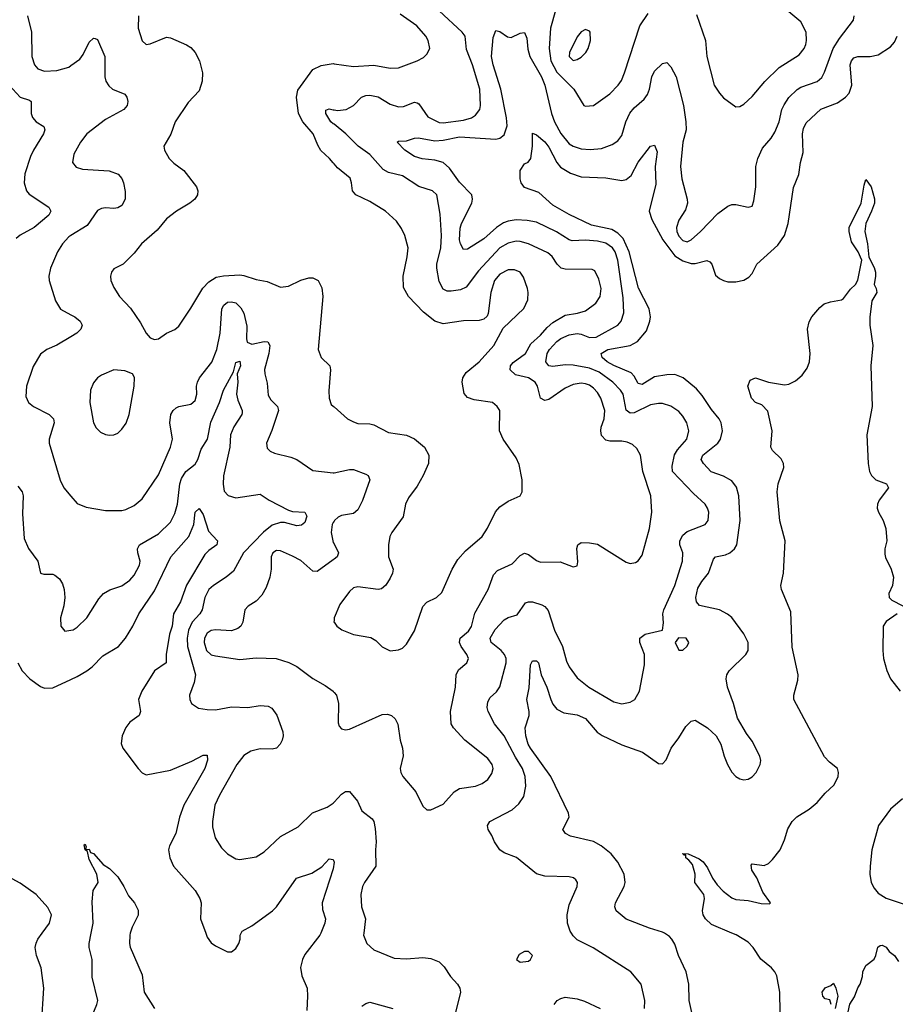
# Model space of a CAD drawing. Header units: inches. Extents: x 2001573 to 2220545, y 644482 to 846830.
# Tile 568 of 656: x 2109748 to 2114054, y 829650 to 834492. Entities that reach past the tile are written whole.
import ezdxf

# ---------------------------------------------------------------- set-up
doc = ezdxf.new("R2010")
doc.units = ezdxf.units.IN
doc.header["$MEASUREMENT"] = 0
for name, color, linetype in [('C1802', 7, 'Continuous'), ('C1803', 7, 'Continuous'), ('C1812', 7, 'Continuous'), ('C1813', 7, 'Continuous')]:
    doc.layers.add(name, color=color, linetype=linetype)

msp = doc.modelspace()

# ---------------------------------------------------------------- linework, layer by layer
at = {"layer": 'C1802', "color": 5, "elevation": 320}
msp.add_lwpolyline([(2109855.6, 829550), (2109866.7, 829730), (2109853.5, 829830), (2109829.9, 829889.9), (2109824.2, 829930), (2109828.3, 829951.7), (2109837.5, 829970), (2109858.7, 830000)], dxfattribs=at)
at = {"layer": 'C1803', "color": 5}
for points, elevation in [([(2109786.1, 834510), (2109805.5, 834430), (2109807.8, 834310), (2109820.2, 834270), (2109836.4, 834250), (2109870, 834239.4), (2109930, 834241.6), (2109990, 834258.5), (2110000, 834265.8)], 360), ([(2109696.5, 834170), (2109750, 834110.3), (2109796.5, 834096.5), (2109804.9, 834090), (2109804, 834030), (2109810.3, 834010.3), (2109829, 833989), (2109866.6, 833966.6), (2109872, 833950), (2109865.3, 833930), (2109815.5, 833850), (2109801.1, 833818.9), (2109773.4, 833733.4), (2109769.4, 833689.4), (2109782, 833650), (2109794.6, 833634.6), (2109890.4, 833570), (2109900.4, 833550), (2109890.4, 833530), (2109818.9, 833470), (2109750, 833432.5), (2109730, 833416.1)], 340), ([(2110000, 833430.8), (2109990, 833424.7), (2109959, 833390), (2109934, 833350), (2109899.5, 833270), (2109890.4, 833230), (2109892.2, 833210), (2109923.1, 833110), (2109948.6, 833068.6), (2110000, 833040.2)], 360), ([(2110000, 832933.2), (2109930, 832892), (2109881.6, 832870), (2109850, 832847.8), (2109813.7, 832786.3), (2109780.8, 832690), (2109778.3, 832638.3), (2109790.4, 832610), (2109814.9, 832590), (2109892.4, 832550), (2109914.6, 832530), (2109917.3, 832510), (2109892.3, 832430), (2109893.4, 832410), (2109947.1, 832227.1), (2109965.3, 832190), (2110000, 832148.5)], 360), ([(2109738, 832198), (2109760.2, 832170), (2109765.2, 832150), (2109761.7, 832061.7), (2109770, 831941), (2109791.1, 831891.1), (2109837, 831830), (2109850, 831771), (2109866, 831766), (2109910, 831766), (2109921.3, 831761.3), (2109943.2, 831743.2), (2109958.4, 831718.4), (2109966.7, 831690), (2109970.3, 831650), (2109965.5, 831610), (2109949, 831550), (2109950.6, 831510), (2109970, 831485.5), (2110000, 831490.7)], 340), ([(2109738.5, 831330), (2109760.6, 831290), (2109797.3, 831250), (2109850, 831213.9), (2109870, 831205), (2109910, 831205.9), (2110000, 831247.7)], 320), ([(2109858.7, 830000), (2109894, 830050), (2109904.1, 830090), (2109886.7, 830126.8), (2109828.7, 830190), (2109750, 830245.4), (2109710, 830266.8)], 320)]:
    msp.add_lwpolyline(points, dxfattribs=dict(at, elevation=elevation))
at = {"layer": 'C1812', "color": 5}
for points, elevation in [([(2110000, 829368.4), (2110000.4, 829370), (2110050, 829390.1), (2110070, 829388.4), (2110090, 829374.3), (2110110, 829368.1), (2110130, 829383), (2110141.7, 829410), (2110138, 829438), (2110130.4, 829450.4), (2110090, 829487.4), (2110083.9, 829510), (2110090, 829557.1), (2110127.6, 829650), (2110131.5, 829670), (2110104.7, 829784.7), (2110103.7, 829870), (2110089.3, 829930), (2110088.9, 829948.9), (2110098.9, 830000)], 280), ([(2110291.5, 830000), (2110288.9, 829991.1), (2110287.8, 829950), (2110291.7, 829931.7), (2110350, 829794.8), (2110360.6, 829710), (2110410.2, 829630)], 280), ([(2110663, 830000), (2110670, 829980.5), (2110690, 829953), (2110710, 829938.4), (2110770, 829908.7), (2110790, 829908.8), (2110810, 829924.2), (2110825.7, 829950), (2110832.6, 829970), (2110831.6, 829990), (2110836.8, 830000)], 320), ([(2111228.5, 830000), (2111224.4, 829990), (2111150, 829896.2), (2111138.3, 829870), (2111129.3, 829830.7), (2111136.1, 829790), (2111160.9, 829730), (2111163.6, 829690), (2111159.9, 829619.9)], 320), ([(2111440.1, 830000), (2111438.9, 829990), (2111455.3, 829950), (2111490, 829918.9), (2111590, 829877), (2111650, 829873.4), (2111730, 829880.3), (2111770, 829875.8), (2111810, 829858.7), (2111835.1, 829835.1), (2111866.4, 829786.4), (2111901.5, 829750), (2111912.9, 829730), (2111915.2, 829710), (2111891.5, 829610)], 340), ([(2112820.5, 829630), (2112823.1, 829670), (2112805.1, 829750), (2112754, 829810), (2112568.2, 829928.2), (2112490, 829967.7), (2112470, 829987.2), (2112461.9, 830000)], 340), ([(2113060.3, 829580.3), (2113039.8, 829670), (2113038.5, 829750), (2113026.3, 829810), (2112988.7, 829890), (2112970, 829946.6), (2112955.8, 829970), (2112944.4, 829984.4), (2112918.4, 830000)], 320), ([(2113488.3, 829610), (2113487.1, 829710), (2113471.6, 829790), (2113462, 829810), (2113445.6, 829830), (2113392.7, 829872.7), (2113354.7, 829930), (2113330, 829956.7), (2113271.3, 829991.3), (2113250.9, 830000)], 280), ([(2113812.1, 829567.9), (2113830, 829652), (2113852.9, 829687.1), (2113869.3, 829730.7), (2113882, 829750), (2113893.6, 829786.4), (2113894, 829810), (2113910, 829842), (2113950, 829872), (2113959, 829890), (2113968, 829932), (2113980.4, 829939.6), (2113990, 829942), (2114010, 829932), (2114024.7, 829910), (2114050, 829891), (2114070, 829861)], 260), ([(2113738, 829650), (2113732.1, 829672.1), (2113710, 829678), (2113698, 829690), (2113695.3, 829710), (2113708.9, 829731.1), (2113737.5, 829742.5), (2113750, 829754), (2113762, 829730), (2113771, 829690), (2113758, 829630)], 260), ([(2111430, 829641.5), (2111450, 829654.6), (2111470, 829660.3), (2111582.8, 829630)], 320), ([(2112375.6, 829650), (2112391.4, 829668.6), (2112410, 829679.8), (2112430, 829684.8), (2112490, 829677.7), (2112526.3, 829666.3), (2112603, 829630)], 340)]:
    msp.add_lwpolyline(points, dxfattribs=dict(at, elevation=elevation))
at = {"layer": 'C1812', "color": 5, "elevation": 360}
msp.add_lwpolyline([(2112250, 829909.4), (2112230, 829909.4), (2112204.7, 829895.3), (2112190.8, 829870), (2112210, 829858), (2112250, 829862), (2112260.7, 829870), (2112269.4, 829890)], close=True, dxfattribs=at)
at = {"layer": 'C1813', "color": 5}
for points, elevation in [([(2110000, 832148.5), (2110030, 832112.7), (2110075.1, 832095.1), (2110170, 832078.7), (2110250, 832078.9), (2110270, 832084.2), (2110310, 832102.6), (2110350, 832135.8), (2110430, 832254.4), (2110488.9, 832390), (2110499, 832430), (2110486.9, 832510), (2110490.9, 832550), (2110503.1, 832570), (2110517.5, 832582.5), (2110530.7, 832589.3), (2110590, 832600.9), (2110610, 832619.3), (2110618.7, 832650), (2110617.4, 832690), (2110622.2, 832710), (2110632.7, 832730), (2110692, 832808.1), (2110717.9, 832870), (2110734.2, 832950), (2110741.7, 833070), (2110751.7, 833088.3), (2110770, 833102.3), (2110790, 833105.1), (2110810, 833098.8), (2110835.6, 833075.6), (2110850, 833048.4), (2110865.5, 832985.5), (2110863, 832923), (2110866.2, 832906.2), (2110890, 832896.6), (2110950, 832910.2), (2110967.8, 832907.8), (2110977.6, 832890), (2110973.5, 832850), (2110951.4, 832771.4), (2110953.4, 832750), (2110965.2, 832705.2), (2110970, 832645.5), (2110982.1, 832622.1), (2111016.2, 832590), (2111020.2, 832570), (2110987.9, 832472.1), (2110961.3, 832410), (2110965.6, 832385.6), (2110980.4, 832370), (2111000.5, 832360.5), (2111080.5, 832340.5), (2111110, 832328.8), (2111190, 832275.8), (2111290, 832263.6), (2111293.9, 832264.4), (2111370, 832280.8), (2111390, 832279.6), (2111450, 832257.6), (2111462, 832250), (2111470.3, 832230), (2111433.1, 832126.9), (2111410, 832081.1), (2111390, 832063.7), (2111330, 832053.6), (2111314.3, 832045.7), (2111296.2, 832030), (2111293.9, 832026), (2111290, 832019.3), (2111284.6, 832010), (2111279.4, 831970), (2111290, 831921.6), (2111293.9, 831913.8), (2111315.8, 831870), (2111308.9, 831850), (2111293.9, 831839), (2111290, 831836.2), (2111210, 831778), (2111190, 831779.7), (2111130, 831832.1), (2111090, 831854.5), (2111030, 831879.7), (2111010, 831881.3), (2110993, 831870), (2110984.6, 831850), (2110984.7, 831790), (2110977.2, 831750), (2110959.3, 831700.7), (2110938.1, 831661.9), (2110910, 831632.4), (2110871.5, 831608.5), (2110854.9, 831590), (2110844.9, 831530), (2110834.9, 831510), (2110821.2, 831498.8), (2110790, 831486.9), (2110710, 831492.3), (2110690, 831488), (2110670, 831475.2), (2110656.4, 831450), (2110654.3, 831430), (2110666.9, 831390), (2110690, 831369.5), (2110710, 831363.2), (2110830, 831345.7), (2110910, 831354), (2111009.6, 831350.4), (2111071.2, 831331.2), (2111110, 831311.7), (2111190, 831253.1), (2111250, 831218.5), (2111288.8, 831190), (2111290, 831188.6), (2111293.9, 831184.2), (2111306.3, 831170), (2111315.3, 831130), (2111313.7, 831033.7), (2111318.4, 831018.4), (2111330, 831004.9), (2111350, 831000.4), (2111370, 831003.7), (2111530, 831075.8), (2111556.4, 831076.4), (2111576, 831070), (2111594.4, 831054.4), (2111608.3, 831028.3), (2111618.8, 830950), (2111630.7, 830910), (2111633, 830873), (2111618.7, 830810), (2111621.6, 830790), (2111632.7, 830770), (2111695.3, 830695.3), (2111730, 830624), (2111750, 830607.3), (2111770, 830607.3), (2111830, 830634.9), (2111884.9, 830695.1), (2111910, 830711.6), (2111990, 830722.4), (2112023.1, 830736.9), (2112050, 830756.4), (2112070, 830784.9), (2112076.4, 830810), (2112072.2, 830830), (2112050, 830858.3), (2111937.6, 830950), (2111881.6, 831010), (2111869.7, 831030), (2111866.3, 831090), (2111891.2, 831210), (2111894.7, 831270), (2111905.6, 831294.4), (2111947, 831330), (2111955.1, 831350), (2111946.9, 831370), (2111919.4, 831410), (2111911.6, 831430), (2111913.3, 831450), (2111955.1, 831484.9), (2111970, 831508.8), (2111985.5, 831574.5), (2112052.4, 831690), (2112077.7, 831762.3), (2112097.3, 831782.7), (2112170, 831815.9), (2112210, 831857.4), (2112230, 831867.9), (2112250, 831862.8), (2112290, 831833.2), (2112310, 831823.9), (2112405.7, 831825.7), (2112470, 831800.7), (2112490, 831806), (2112493.4, 831826.6), (2112487.7, 831892.3), (2112493.2, 831910), (2112510, 831920.5), (2112550, 831920.3), (2112590, 831912.6), (2112730, 831824.9), (2112750, 831817.1), (2112777.1, 831822.9), (2112790, 831830.6), (2112810, 831858.8), (2112844.8, 831990), (2112856.5, 832070), (2112851.8, 832150), (2112811.9, 832270), (2112801.1, 832350), (2112783.5, 832383.5), (2112762.4, 832402.4), (2112734.9, 832414.9), (2112710, 832419.3), (2112650, 832419.4), (2112630, 832424.4), (2112610, 832448), (2112605.6, 832470), (2112607.9, 832487.9), (2112622.1, 832530), (2112626.1, 832570), (2112606.7, 832630), (2112590, 832658.9), (2112570, 832680.5), (2112550, 832694.5), (2112530, 832701.4), (2112510, 832703.9), (2112470, 832698.6), (2112430, 832679.3), (2112350, 832624.7), (2112330, 832619.4), (2112309.1, 832630), (2112294.1, 832690), (2112282.6, 832710), (2112250.9, 832730), (2112186, 832746), (2112159.5, 832770), (2112161, 832790), (2112174.5, 832805.5), (2112235.6, 832850), (2112261.3, 832898.7), (2112310, 832940.9), (2112341.6, 832978.4), (2112370, 833003.2), (2112430, 833039.4), (2112491.3, 833048.7), (2112530, 833060.5), (2112581.9, 833098.1), (2112602.3, 833130), (2112607.5, 833170), (2112596.1, 833216.1), (2112576.3, 833256.3), (2112563.5, 833263.5), (2112430, 833265.7), (2112410.5, 833270.5), (2112390.4, 833290.4), (2112367.2, 833327.2), (2112344.8, 833344.8), (2112250, 833389.9), (2112210, 833401.7), (2112190, 833402.7), (2112150, 833393), (2112108.9, 833370), (2112003.8, 833256.2), (2111943.9, 833176.1), (2111915.9, 833164.1), (2111870, 833157.3), (2111850, 833157.7), (2111830, 833166.4), (2111810, 833204.5), (2111799.5, 833270), (2111799.9, 833290), (2111819.1, 833370), (2111822.4, 833430), (2111816.2, 833536.2), (2111798.7, 833630), (2111778.4, 833650), (2111710, 833671.9), (2111630, 833723.7), (2111561.2, 833741.2), (2111535.8, 833755.9), (2111470, 833829), (2111412.4, 833870), (2111352, 833930), (2111293.9, 833977.4), (2111290, 833980.5), (2111278.4, 833990), (2111253.3, 834030), (2111253.6, 834046.4), (2111270, 834053), (2111290, 834049.2), (2111293.9, 834048.5), (2111310, 834045.4), (2111352.7, 834050), (2111389.4, 834070), (2111428.5, 834111.5), (2111450, 834119.1), (2111470, 834120.2), (2111510, 834112.3), (2111570, 834075.8), (2111610, 834063.5), (2111634.6, 834065.4), (2111690, 834086.9), (2111702.2, 834082.2), (2111710, 834078.3), (2111754.4, 834014.4), (2111810, 833986.4), (2111830, 833983.8), (2111930, 833997.6), (2111970, 834008.4), (2111990, 834021.8), (2112010.6, 834050), (2112014.9, 834070), (2112010.5, 834150), (2111975.3, 834270), (2111945.8, 834345.7), (2111938, 834410), (2111924.1, 834430), (2111810, 834535.9)], 360), ([(2112383.1, 834536.9), (2112358.3, 834450), (2112351.4, 834350), (2112359.9, 834290), (2112390, 834234.2), (2112472.9, 834150), (2112522.8, 834070), (2112530, 834066.7), (2112570, 834070.4), (2112650, 834127.6), (2112692, 834170), (2112707, 834193), (2112722.2, 834230), (2112798.2, 834461.8), (2112838.3, 834521.7)], 360), ([(2110332.1, 834510), (2110331.2, 834450), (2110350, 834387.7), (2110370.5, 834370.5), (2110390, 834373.7), (2110470, 834405.7), (2110490, 834403.1), (2110567.8, 834367.8), (2110590, 834354.4), (2110610.3, 834330), (2110631.4, 834290), (2110642.3, 834250), (2110646.3, 834230), (2110644.4, 834190), (2110630, 834142), (2110576.1, 834083.9), (2110512.9, 833990), (2110491.1, 833928.9), (2110457, 833870), (2110459.5, 833850), (2110483.6, 833810), (2110506.4, 833786.4), (2110554.3, 833750), (2110617.4, 833670), (2110624, 833650), (2110621.7, 833630), (2110608.5, 833610), (2110584.9, 833590), (2110519.3, 833550), (2110470, 833513), (2110423.4, 833456.6), (2110347, 833390), (2110310, 833344.5), (2110256.3, 833290), (2110210, 833266), (2110199.3, 833250), (2110194.4, 833230), (2110196.4, 833210), (2110210, 833174.8), (2110239.3, 833130), (2110293.1, 833073.1), (2110341.8, 833001.8), (2110370, 832950.8), (2110390, 832926.8), (2110410, 832918.8), (2110430, 832923), (2110470, 832950.5), (2110510, 832968), (2110530, 832985.5), (2110590, 833073.4), (2110647.8, 833172.2), (2110677.7, 833202.3), (2110713.9, 833226.1), (2110750, 833232.8), (2110830, 833236.8), (2110850, 833234), (2110910, 833215), (2110964.5, 833204.5), (2111030, 833176.4), (2111070, 833182), (2111129.8, 833210.2), (2111170, 833223.1), (2111190, 833223.1), (2111216.3, 833210), (2111233.5, 833173.5), (2111238, 833130), (2111214.9, 832870), (2111230.4, 832830.4), (2111273, 832790), (2111276.4, 832770), (2111267.5, 832667.5), (2111270.4, 832630), (2111279.9, 832599.9), (2111290, 832591.2), (2111293.9, 832587.8), (2111360.7, 832530), (2111390, 832514.4), (2111410, 832507), (2111470, 832505.3), (2111490, 832500.3), (2111562.4, 832462.4), (2111650, 832448.1), (2111690, 832431.3), (2111739, 832390), (2111759.7, 832350), (2111758.5, 832310), (2111732.6, 832250), (2111702.3, 832197.7), (2111659.4, 832140.6), (2111645.7, 832110), (2111633.4, 832046.6), (2111578.4, 831970), (2111568.7, 831950), (2111561.3, 831910), (2111562, 831850), (2111584.2, 831790), (2111582, 831770), (2111570, 831746), (2111548.8, 831711.2), (2111526.7, 831693.3), (2111510, 831689.6), (2111410, 831703), (2111390, 831698.7), (2111370, 831680.7), (2111323, 831617), (2111294.9, 831550), (2111293.9, 831539.3), (2111293, 831530), (2111293.9, 831528.8), (2111307.7, 831510), (2111331.4, 831491.4), (2111390, 831468.8), (2111474.3, 831454.3), (2111499, 831439), (2111530, 831408), (2111570, 831388), (2111610, 831393.4), (2111630, 831402), (2111650, 831420.7), (2111690, 831486.8), (2111730, 831606.8), (2111750, 831627.3), (2111797.2, 831650), (2111823.9, 831676.1), (2111875.1, 831790), (2111902.4, 831837.6), (2111940.6, 831879.4), (2112021.7, 831950), (2112048.2, 831991.8), (2112088.6, 832071.4), (2112110, 832097.1), (2112150, 832124.2), (2112209.3, 832150), (2112219.6, 832170), (2112219.1, 832230), (2112204, 832304), (2112190, 832337.2), (2112126, 832430), (2112108, 832470), (2112109.3, 832570), (2112096, 832590), (2112073.2, 832610), (2111983.2, 832623.2), (2111950, 832634.2), (2111933.3, 832653.3), (2111924.3, 832710), (2111927.6, 832730), (2111943.4, 832756.6), (2112008.2, 832810), (2112079.1, 832890), (2112125.7, 832974.3), (2112228, 833072), (2112246.4, 833113.6), (2112249, 833150), (2112245.4, 833170), (2112225.5, 833225.5), (2112209.9, 833249.9), (2112182, 833262), (2112150, 833261), (2112110, 833241.3), (2112083.4, 833210), (2112064.4, 833150), (2112052.1, 833047.9), (2112046.1, 833033.9), (2112030, 833018.9), (2112008.1, 833011.9), (2111930, 833010.9), (2111830, 832995.6), (2111790, 833009.8), (2111734, 833054), (2111660.5, 833130), (2111635.3, 833175.3), (2111633.7, 833230), (2111653.9, 833326.1), (2111657.8, 833370), (2111642, 833430), (2111625.5, 833465.5), (2111600.6, 833500.6), (2111547.3, 833550), (2111470, 833597.7), (2111400.5, 833630), (2111384.7, 833650), (2111380.4, 833690), (2111372.5, 833712.5), (2111310, 833763.5), (2111293.9, 833782.6), (2111290, 833787.2), (2111270.8, 833810), (2111229, 833849), (2111214, 833874), (2111191.3, 833930), (2111140.5, 833990), (2111118.9, 834030), (2111109.9, 834110.1), (2111115, 834145), (2111190, 834247.2), (2111230, 834266.6), (2111290, 834275.6), (2111293.9, 834275), (2111390, 834261.6), (2111490, 834267.8), (2111570, 834254.2), (2111610, 834255.2), (2111702, 834290), (2111733.5, 834306.5), (2111750, 834321.6), (2111764.4, 834350), (2111756.1, 834390), (2111745.8, 834410), (2111701.7, 834461.7), (2111618.4, 834518.4)], 380), ([(2112461.9, 830000), (2112455.5, 830010), (2112442, 830050), (2112440.7, 830090), (2112450, 830139.1), (2112489.6, 830230), (2112491.6, 830250), (2112483, 830263), (2112472.1, 830272.1), (2112450, 830278), (2112330, 830280.5), (2112290, 830291.3), (2112191.6, 830371.6), (2112130, 830395.8), (2112109.8, 830409.8), (2112082.4, 830450), (2112070, 830481.2), (2112051.8, 830510), (2112048.2, 830530), (2112059.5, 830550), (2112170, 830606.5), (2112203.2, 830636.8), (2112227.1, 830672.9), (2112237.2, 830722.8), (2112234.1, 830770), (2112220.4, 830810), (2112185.8, 830865.8), (2112130.9, 830970.9), (2112082.2, 831030), (2112052.2, 831090), (2112047.5, 831110), (2112050, 831138), (2112061.2, 831158.8), (2112093.1, 831186.9), (2112109, 831211), (2112140.2, 831330), (2112139.8, 831350), (2112131.6, 831370), (2112116.5, 831390), (2112066.8, 831430), (2112061.4, 831450), (2112086.2, 831493.8), (2112130, 831540.3), (2112150, 831552.3), (2112194.3, 831565.7), (2112235.6, 831624.4), (2112250, 831630.2), (2112270, 831629), (2112315.2, 831615.2), (2112330, 831607), (2112346.5, 831586.5), (2112377.8, 831490), (2112417.1, 831410), (2112437.1, 831337.1), (2112450.3, 831310), (2112490, 831256.4), (2112546.4, 831210), (2112670, 831138.3), (2112710, 831127.6), (2112750, 831135.3), (2112773.6, 831150), (2112795.8, 831190), (2112820.1, 831319.9), (2112820.5, 831370), (2112797.6, 831430), (2112798, 831450), (2112824, 831470), (2112909.2, 831490.8), (2112914.5, 831525.5), (2112911.2, 831570), (2112915.4, 831590), (2112969.9, 831710), (2113007.5, 831830), (2113009, 831870), (2112994.6, 831910), (2112995, 831930), (2113010, 831956.5), (2113030, 831975.8), (2113119.7, 832010), (2113134.5, 832030), (2113136.4, 832070), (2113130.9, 832090), (2113118.3, 832110), (2113061.8, 832161.8), (2112958.5, 832270), (2112956.3, 832296.3), (2112968.5, 832351.5), (2112982.8, 832377.2), (2113028.9, 832430), (2113039.4, 832470), (2113028.9, 832510), (2113010, 832541.7), (2112990, 832564.5), (2112950, 832591.6), (2112910, 832604), (2112890, 832604.2), (2112850, 832597.7), (2112770, 832559.3), (2112750, 832557), (2112731, 832571), (2112715.2, 832650), (2112703.4, 832670), (2112664.2, 832710), (2112598.4, 832758.4), (2112550, 832777.9), (2112470, 832793.7), (2112430, 832793.9), (2112370, 832786), (2112350, 832789.3), (2112335.2, 832810), (2112341.5, 832850), (2112353.4, 832870), (2112389.9, 832910), (2112410, 832923.6), (2112450, 832941.6), (2112490, 832948.4), (2112510, 832945.3), (2112550, 832929.7), (2112583.6, 832930), (2112690, 832989.3), (2112706.3, 833010), (2112719.1, 833050), (2112716.2, 833123.8), (2112689.2, 833310), (2112675.7, 833350), (2112662.5, 833370), (2112630, 833393), (2112590, 833402.3), (2112530, 833408.1), (2112464.6, 833404.6), (2112450, 833409.2), (2112388.6, 833448.6), (2112290, 833495.6), (2112244.2, 833504.2), (2112190, 833507.3), (2112150, 833501.8), (2112127.2, 833492.8), (2112092.5, 833470), (2112030, 833415), (2111950, 833363.5), (2111930, 833362.4), (2111915.5, 833390), (2111911.3, 833410), (2111913.3, 833466.7), (2111920.2, 833490), (2111970.7, 833590), (2111974.8, 833610), (2111970.7, 833630), (2111910, 833693.3), (2111861.5, 833761.5), (2111830, 833789.2), (2111790, 833800.8), (2111727.7, 833807.7), (2111690, 833819), (2111641.7, 833850), (2111604.5, 833890), (2111610, 833894.4), (2111650, 833896.2), (2111690, 833909.3), (2111709.9, 833910.1), (2111790, 833896.8), (2111830, 833899.7), (2111910, 833915), (2112090, 833904.2), (2112110, 833909.6), (2112130, 833926.3), (2112145.3, 833970), (2112142.5, 834010), (2112113.5, 834150), (2112075.9, 834270), (2112069, 834310), (2112075.9, 834404.1), (2112090, 834439.1), (2112110, 834434), (2112147.1, 834407.1), (2112164.6, 834404.6), (2112210, 834425.3), (2112230, 834428.4), (2112241.5, 834401.5), (2112247.1, 834347.1), (2112256.6, 834310), (2112314.2, 834210), (2112331.2, 834170), (2112364, 834030), (2112378.3, 833990), (2112410, 833932.6), (2112450, 833880.8), (2112470, 833869.2), (2112510, 833857.2), (2112552.9, 833852.9), (2112610, 833858), (2112662.2, 833877.8), (2112690, 833895.6), (2112710, 833923.1), (2112728.3, 833990), (2112748.5, 834031.5), (2112770, 834059), (2112819.4, 834100.6), (2112836, 834124), (2112845.2, 834150), (2112856.2, 834210), (2112870, 834238.7), (2112910, 834276.4), (2112930, 834280.5), (2112950, 834260.5), (2112976.9, 834210), (2113011.8, 834070), (2113024.4, 833990), (2113025.4, 833950), (2113008.6, 833890), (2112997.4, 833770), (2113004.3, 833710), (2113031.3, 833610), (2113032.8, 833590), (2113022.6, 833557.4), (2112990, 833506), (2112977.6, 833470), (2112979.8, 833450), (2112990, 833427.3), (2113010, 833405.8), (2113030, 833400.2), (2113050.9, 833410), (2113096.3, 833450), (2113180.6, 833539.4), (2113230, 833575.3), (2113250, 833583.1), (2113270, 833583.7), (2113330, 833570.4), (2113350, 833574.8), (2113358.7, 833601.3), (2113368.2, 833670), (2113368, 833770), (2113378, 833810), (2113400.5, 833859.5), (2113443.9, 833910), (2113461.3, 833938.7), (2113482.5, 833990), (2113496.5, 834050), (2113507, 834073), (2113531, 834109), (2113571.5, 834148.5), (2113590, 834159.4), (2113670, 834188.4), (2113692.9, 834207.1), (2113706.8, 834233.2), (2113749.1, 834350.9), (2113780.1, 834399.9), (2113848, 834490), (2113851.2, 834510)], 340), ([(2113077.1, 834517.1), (2113121.3, 834390), (2113128, 834310), (2113163.6, 834170), (2113188.9, 834130), (2113210, 834107.2), (2113270, 834063), (2113290, 834064.9), (2113310, 834077.1), (2113350, 834114.6), (2113412.2, 834187.8), (2113483.1, 834256.9), (2113580.6, 834319.4), (2113605.5, 834350), (2113613.8, 834370), (2113617.8, 834390), (2113615.5, 834430), (2113590, 834482), (2113530, 834529.7)], 360), ([(2110000, 834265.8), (2110042.9, 834297.1), (2110060.1, 834319.9), (2110090, 834381.5), (2110110, 834401.3), (2110119.5, 834399.5), (2110130, 834394.8), (2110167.1, 834310), (2110166.7, 834210), (2110171.4, 834190), (2110185.9, 834165.9), (2110204.4, 834150), (2110265.3, 834125.3), (2110275.3, 834110), (2110278.9, 834090), (2110276.5, 834070), (2110260.3, 834050), (2110170, 834001.6), (2110077.3, 833930), (2110046.7, 833890), (2110013.4, 833830), (2110006.7, 833790), (2110026.3, 833766.3), (2110057.1, 833757.1), (2110188.4, 833748.4), (2110232.4, 833732.4), (2110250.2, 833710.2), (2110258.7, 833690), (2110266.4, 833646.4), (2110266.2, 833610), (2110250, 833578.7), (2110230, 833566.6), (2110210, 833563.5), (2110170, 833566.9), (2110150, 833564), (2110130, 833552.8), (2110080.3, 833479.7), (2110000, 833430.8)], 360), ([(2112918.4, 830000), (2112910, 830005.1), (2112845, 830025), (2112730, 830069.8), (2112681.3, 830110), (2112674, 830130), (2112678, 830150), (2112721.5, 830230), (2112725.7, 830250), (2112720.7, 830290), (2112689.8, 830350), (2112656.4, 830390), (2112607.4, 830430), (2112569.4, 830450.6), (2112456.6, 830476.6), (2112431.6, 830490), (2112418.7, 830510), (2112449.7, 830570), (2112447.1, 830590), (2112359.8, 830770), (2112260.6, 830910), (2112249.3, 830930), (2112237, 830970), (2112233, 831010), (2112252.7, 831070), (2112253.1, 831090), (2112242, 831150), (2112252.7, 831207.3), (2112260.4, 831319.7), (2112270, 831339), (2112290, 831338.6), (2112299.1, 831330), (2112312.9, 831270), (2112341, 831210), (2112359.5, 831150), (2112370, 831126.7), (2112390, 831101.8), (2112424.2, 831084.2), (2112490, 831073.4), (2112530, 831055.8), (2112588.4, 830988.4), (2112611.7, 830971.7), (2112710, 830925.7), (2112810.2, 830890.2), (2112890, 830834.9), (2112910, 830833.4), (2112928, 830852), (2112952, 830910), (2112990, 830960.7), (2113023.2, 831016.8), (2113050, 831043), (2113070, 831048.2), (2113130, 831010.3), (2113173.8, 830970), (2113196.9, 830930), (2113212.1, 830870), (2113229.4, 830830), (2113250, 830792), (2113270, 830770.3), (2113290, 830758.5), (2113310, 830753.8), (2113330, 830757.8), (2113350, 830768.9), (2113369.8, 830790.2), (2113389.8, 830830), (2113392.9, 830850), (2113388.7, 830870), (2113350, 830945.1), (2113321.7, 830981.7), (2113277.8, 831057.8), (2113258.4, 831130), (2113228.9, 831210), (2113223.1, 831250), (2113226, 831270), (2113237.2, 831290), (2113319.4, 831370), (2113329.8, 831390), (2113329.8, 831430), (2113310, 831472.6), (2113250, 831552.8), (2113229.2, 831569.3), (2113189.3, 831589.3), (2113091.1, 831611.1), (2113076.5, 831630), (2113073.4, 831650), (2113083.8, 831696.2), (2113102.8, 831730), (2113135, 831770), (2113160.3, 831839.7), (2113170, 831851.1), (2113218.8, 831861.2), (2113239.7, 831870), (2113262.7, 831890), (2113274.4, 831910), (2113290.5, 832030), (2113285.4, 832150), (2113273.2, 832193.2), (2113250, 832223.7), (2113210, 832246.6), (2113149, 832269), (2113110.7, 832310), (2113099.8, 832330), (2113107.9, 832350), (2113181.5, 832410), (2113194.6, 832430), (2113204.8, 832470), (2113198, 832510), (2113187.2, 832530), (2113150, 832575.3), (2113104.5, 832644.5), (2113076.2, 832676.2), (2113011.4, 832731.4), (2112970, 832747.6), (2112930, 832746.2), (2112870, 832735), (2112810, 832697.9), (2112790, 832702.9), (2112770, 832739.8), (2112755.7, 832755.7), (2112670, 832791.8), (2112637.1, 832810), (2112613.1, 832830), (2112608.2, 832850), (2112640.9, 832870), (2112749.6, 832890.4), (2112786.3, 832910), (2112830, 832961.5), (2112847.2, 833010), (2112849.4, 833030), (2112843.7, 833070), (2112791.9, 833171.9), (2112745.4, 833350), (2112715.3, 833415.3), (2112690, 833442), (2112660.2, 833460.2), (2112560.8, 833480.8), (2112450, 833534.5), (2112370, 833580.5), (2112301.3, 833641.3), (2112230, 833667.3), (2112214.5, 833690), (2112208.7, 833708.7), (2112209.4, 833750.6), (2112230, 833783.1), (2112248.3, 833791.7), (2112261.6, 833810), (2112269.8, 833870), (2112270, 833934), (2112290, 833924.9), (2112330, 833891.8), (2112350, 833864.2), (2112388.9, 833788.9), (2112406.9, 833766.9), (2112456.6, 833736.6), (2112510, 833719.1), (2112630, 833714.6), (2112710, 833701.3), (2112730, 833706), (2112754.7, 833725.3), (2112790, 833791.4), (2112850, 833870.4), (2112870, 833874), (2112882.7, 833842.7), (2112873.2, 833770), (2112876.9, 833683.1), (2112844.3, 833550), (2112857.3, 833510), (2112911.2, 833410), (2112970, 833331.4), (2113010, 833305.5), (2113050, 833293.1), (2113070, 833293.1), (2113127.2, 833307.2), (2113141.4, 833301.4), (2113152.1, 833290), (2113170, 833236.4), (2113190, 833219), (2113210, 833209.1), (2113230, 833202.8), (2113270, 833202.6), (2113310, 833211.8), (2113334, 833226), (2113350, 833244.4), (2113373.6, 833290), (2113476.4, 833383.6), (2113510, 833430.4), (2113527.5, 833490), (2113553.7, 833666.3), (2113579.8, 833730), (2113587.2, 833790), (2113601.3, 833838.7), (2113598.2, 833930), (2113603, 833957), (2113615, 833985), (2113687.6, 834052.4), (2113770, 834082.5), (2113809.8, 834110), (2113827.7, 834130), (2113840.2, 834170), (2113831.8, 834270), (2113838.6, 834290), (2113850, 834303.5), (2113870, 834311.5), (2113930, 834310.2), (2113970, 834319.7), (2114030, 834358.3), (2114050, 834381.1), (2114064.1, 834410)], 320), ([(2113250.9, 830000), (2113150, 830042.9), (2113121.5, 830070), (2113109.6, 830090), (2113106.1, 830110), (2113116.1, 830170), (2113112.2, 830190), (2113068.8, 830248.8), (2113070.5, 830290.5), (2113057.1, 830337.2), (2113039.5, 830359.5), (2113024.7, 830370), (2113024, 830384), (2113016, 830384), (2113007.9, 830392.1), (2113034.8, 830390), (2113090, 830366.5), (2113110, 830350.8), (2113130, 830322.2), (2113155, 830270), (2113178.2, 830238.2), (2113207.6, 830207.6), (2113250, 830174.6), (2113270, 830166.2), (2113330, 830161), (2113394.5, 830145.5), (2113434.8, 830145.2), (2113439.6, 830150), (2113401.9, 830201.9), (2113372.5, 830272.5), (2113349.4, 830310), (2113345.4, 830334.6), (2113350, 830342), (2113410, 830333.1), (2113430, 830343.4), (2113450, 830362.5), (2113487.3, 830410), (2113510, 830459.7), (2113526.4, 830513.6), (2113547.7, 830550), (2113570, 830572.5), (2113629.9, 830610.1), (2113670, 830642.9), (2113710, 830689.1), (2113754, 830730), (2113773.5, 830770), (2113775.4, 830790), (2113769.6, 830810), (2113730, 830840.4), (2113706.7, 830866.6), (2113555.5, 831150), (2113555.5, 831170), (2113575.1, 831244.9), (2113576.7, 831270), (2113547.2, 831407.2), (2113539.9, 831579.9), (2113494.2, 831690), (2113490.7, 831710), (2113504.8, 831770), (2113513, 831930), (2113487.1, 832027.1), (2113472.4, 832170), (2113477.9, 832210), (2113505.6, 832290), (2113504.8, 832310), (2113493, 832333), (2113450, 832374.2), (2113441.4, 832390), (2113449.2, 832470), (2113427.1, 832567.2), (2113397.8, 832597.8), (2113367, 832610), (2113346.6, 832630), (2113329, 832690), (2113340.9, 832719.1), (2113366, 832730), (2113430, 832710.3), (2113510, 832696.5), (2113530, 832699.6), (2113564.1, 832715.9), (2113596.8, 832743.2), (2113621.4, 832778.6), (2113632.4, 832810), (2113634.7, 832850), (2113621.6, 832970), (2113630, 833006.8), (2113642.9, 833030), (2113682.7, 833077.3), (2113705.1, 833094.9), (2113734.8, 833105.2), (2113790, 833114.8), (2113799.5, 833120.5), (2113833.6, 833166.4), (2113858.7, 833190), (2113870, 833211.3), (2113889.5, 833310), (2113871.1, 833350), (2113839.4, 833399.4), (2113827, 833450), (2113827.3, 833470), (2113886, 833590), (2113901.1, 833678.9), (2113910, 833706), (2113935.8, 833670), (2113951.7, 833611.7), (2113951.6, 833590), (2113937.8, 833550), (2113909.2, 833490), (2113903.7, 833450), (2113917.6, 833390), (2113924.1, 833324.1), (2113950, 833274), (2113956.5, 833250), (2113957.4, 833230), (2113950.1, 833190), (2113960.8, 833170), (2113963.6, 833150), (2113939.5, 833110), (2113928.8, 833028.8), (2113929.4, 832989.4), (2113943.6, 832890), (2113933.8, 832790), (2113940.4, 832590), (2113914.4, 832450), (2113921.1, 832310), (2113927.2, 832270), (2113937, 832250), (2113958, 832230), (2114010.7, 832210), (2114020.4, 832190), (2113974.6, 832130), (2113966.5, 832110), (2113965.3, 832090), (2113971.3, 832070), (2113994.7, 832030), (2114007.7, 831990), (2114012.1, 831930), (2114003.3, 831890), (2114003.1, 831863.1), (2114006.6, 831846.6), (2114034.1, 831790), (2114044.7, 831750), (2114040.4, 831710), (2114022.6, 831670), (2114023.6, 831650), (2114037.8, 831637.8), (2114091.6, 831610)], 280), ([(2110000, 833040.2), (2110018.4, 833030), (2110044.4, 833010), (2110055.3, 832990), (2110048.5, 832970), (2110028.5, 832950), (2110000, 832933.2)], 360), ([(2110000, 831490.7), (2110010, 831492.4), (2110030, 831505.3), (2110078, 831550), (2110136.6, 831643.4), (2110160.7, 831670), (2110191, 831689), (2110250, 831708.8), (2110290, 831735.3), (2110310, 831760.4), (2110337.2, 831810), (2110341, 831830), (2110328.6, 831870), (2110327.4, 831890), (2110336.9, 831910), (2110430, 831964), (2110490, 832021.3), (2110510, 832063.7), (2110523.1, 832110), (2110536.1, 832210), (2110543.7, 832236.3), (2110565, 832270), (2110610, 832306.8), (2110624.1, 832330), (2110639.7, 832380.3), (2110671.7, 832430), (2110688, 832512), (2110730.4, 832610), (2110750.5, 832670), (2110799.4, 832760.6), (2110810, 832805.5), (2110830, 832812.8), (2110834.1, 832790), (2110817.5, 832750), (2110820.4, 832710), (2110814.5, 832650), (2110820.3, 832620.3), (2110842.6, 832570), (2110841.4, 832558.6), (2110840.1, 832550), (2110800.6, 832490), (2110783.9, 832450), (2110780.6, 832390), (2110749.6, 832249.6), (2110748.3, 832208.2), (2110754, 832174), (2110772.3, 832152.3), (2110810, 832141.4), (2110930, 832159.5), (2110974.9, 832130), (2111070, 832079.7), (2111090, 832073), (2111150.9, 832070.9), (2111160.7, 832050), (2111150, 832018.9), (2111133.7, 832006.3), (2111110, 832003.9), (2111050, 832020.2), (2111030, 832018.8), (2110990, 832006.8), (2110947.6, 831972.4), (2110847.8, 831870), (2110799.2, 831780.8), (2110763.8, 831750), (2110700.2, 831710), (2110678.6, 831690), (2110658.5, 831650), (2110645.4, 831590), (2110633.6, 831570), (2110595.8, 831530), (2110578.2, 831490), (2110571.9, 831450), (2110572.5, 831410), (2110612.8, 831270), (2110606.6, 831233.4), (2110583.1, 831170), (2110583.8, 831150), (2110593.4, 831130), (2110627.2, 831107.2), (2110670, 831100.3), (2110710, 831099), (2110790, 831112.4), (2110869.8, 831110.2), (2110930, 831120.3), (2110970, 831116.4), (2110987.1, 831107.1), (2111011.8, 831071.8), (2111042, 830990), (2111043.7, 830970), (2111038, 830950), (2111028.5, 830930), (2111010.5, 830910), (2110990, 830905.3), (2110930, 830906.5), (2110885, 830895), (2110850, 830873.1), (2110816.3, 830830), (2110730, 830679.6), (2110708.3, 830630), (2110695.3, 830550), (2110696.7, 830523.3), (2110709.1, 830469.1), (2110739.9, 830419.9), (2110770.6, 830390), (2110810, 830365.3), (2110830, 830362.6), (2110910, 830375.8), (2110950, 830399.5), (2111030, 830474.9), (2111116.9, 830523.1), (2111187.8, 830592.2), (2111260.7, 830619.3), (2111290, 830639.5), (2111293.9, 830643.8), (2111330, 830683.7), (2111350, 830697.1), (2111370, 830696.3), (2111408.9, 830650), (2111430, 830601.6), (2111481.7, 830561.7), (2111489.2, 830549.2), (2111495.6, 830515.6), (2111500.2, 830450), (2111496.9, 830410), (2111499.5, 830330), (2111443.6, 830250), (2111433.1, 830230), (2111426, 830190), (2111428.9, 830130), (2111448.7, 830070), (2111440.1, 830000)], 340), ([(2110000, 831247.7), (2110030, 831261.6), (2110077.4, 831290), (2110103.5, 831310), (2110156.1, 831363.9), (2110233.6, 831410), (2110268.2, 831450), (2110304.5, 831510), (2110333.4, 831570), (2110410, 831684.3), (2110490.6, 831850), (2110579.1, 831950), (2110603.6, 832010), (2110610, 832071), (2110630, 832088), (2110650, 832058.4), (2110676.7, 831976.7), (2110720.4, 831930), (2110718, 831910), (2110678.3, 831881.7), (2110658.5, 831861.5), (2110568.7, 831711.3), (2110539.2, 831630), (2110504.1, 831570), (2110497.6, 831510), (2110484.3, 831470), (2110468.3, 831370), (2110468.2, 831330), (2110410, 831289.8), (2110348.2, 831190), (2110332.6, 831150), (2110342, 831090), (2110335.3, 831070), (2110290, 831037.7), (2110270, 831011.5), (2110251.3, 830970), (2110246.8, 830933.2), (2110254.3, 830910), (2110330, 830809.2), (2110350, 830787.9), (2110370, 830779), (2110490, 830802.5), (2110594.3, 830845.7), (2110650, 830875.8), (2110670, 830876), (2110671.4, 830851.4), (2110658.5, 830810), (2110554.4, 830630), (2110533, 830570), (2110515.4, 830490), (2110485.1, 830430), (2110480.2, 830410), (2110486.2, 830370), (2110504.1, 830330), (2110610.2, 830210), (2110634.4, 830170), (2110640.3, 830150), (2110637.8, 830070), (2110663, 830000)], 320), ([(2114064, 831570), (2114010, 831533.2), (2113994.4, 831510), (2113992.7, 831390), (2113996.8, 831350), (2114012.1, 831292.1), (2114031.3, 831250), (2114078.3, 831190)], 280), ([(2114090, 830660.5), (2114031.4, 830610), (2113971.5, 830530), (2113939.5, 830410), (2113931.3, 830330), (2113929.1, 830290), (2113936.1, 830250), (2113950, 830221.5), (2113970, 830196.6), (2114010, 830171.6), (2114131.7, 830131.7)], 280), ([(2110098.9, 830000), (2110108.6, 830050), (2110104.9, 830155.1), (2110109.8, 830210.2), (2110133.2, 830250), (2110127.3, 830290), (2110090, 830362.7), (2110082, 830402), (2110069.5, 830410), (2110064.7, 830435.3), (2110070, 830438), (2110075.3, 830424.7), (2110071.6, 830411.6), (2110090, 830413), (2110096.7, 830396.7), (2110110, 830391.8), (2110158.6, 830338.6), (2110190, 830318), (2110230, 830276.9), (2110260.4, 830230), (2110283.2, 830183.2), (2110312, 830150), (2110330, 830112.7), (2110330, 830088), (2110300.1, 830030), (2110291.5, 830000)], 280), ([(2110836.8, 830000), (2110842, 830010), (2110890, 830036.9), (2110990.9, 830110), (2111010.7, 830130), (2111108.6, 830271.4), (2111184.8, 830295.2), (2111233, 830327), (2111270, 830366), (2111290, 830362.8), (2111293.9, 830350), (2111290, 830317.2), (2111235.9, 830150), (2111237.3, 830117.3), (2111251.1, 830070), (2111249.2, 830050), (2111228.5, 830000)], 320)]:
    msp.add_lwpolyline(points, dxfattribs=dict(at, elevation=elevation))
for points, elevation in [([(2112530, 834443.7), (2112510, 834432), (2112490, 834407.3), (2112451.3, 834330), (2112450.3, 834310), (2112470, 834291.6), (2112490, 834295.8), (2112510, 834307.1), (2112532.2, 834330), (2112543.5, 834350), (2112555.8, 834390), (2112554, 834430), (2112550, 834436)], 380), ([(2110210, 832769.6), (2110150, 832744.2), (2110130.5, 832730), (2110110, 832706.6), (2110095.3, 832670), (2110093.4, 832610), (2110110.4, 832510), (2110124.4, 832484.4), (2110144.4, 832464.4), (2110170, 832452.2), (2110190, 832448.5), (2110210, 832450.4), (2110230, 832459.3), (2110250, 832478), (2110272.1, 832507.9), (2110286.6, 832550), (2110311.5, 832690), (2110312.1, 832732.1), (2110302, 832750), (2110265.6, 832765.6)], 380), ([(2112987.3, 831452.7), (2112972, 831430), (2112990, 831392), (2113010, 831392), (2113030, 831412), (2113039, 831430), (2113026, 831450)], 340)]:
    msp.add_lwpolyline(points, close=True, dxfattribs=dict(at, elevation=elevation))

doc.saveas('drawing.dxf')
